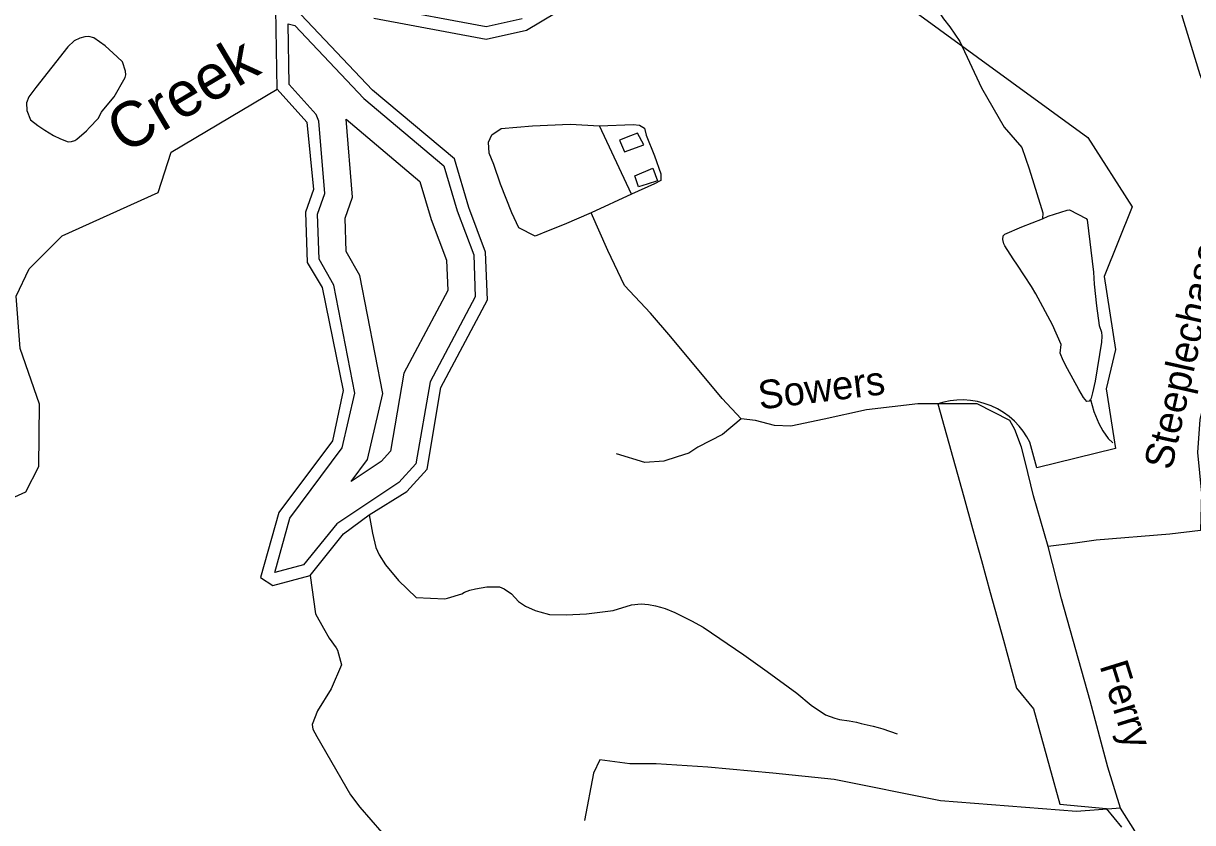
# Model space of a CAD drawing. Extents: x 1473865 to 1648260, y 639067 to 773536.
# Drawn here: x 1575103 to 1578991, y 715019 to 717676 of the extents above; entities that cross this region are included whole.
import ezdxf

# ---------------------------------------------------------------- set-up
doc = ezdxf.new("R2010")
doc.units = 0
for name, color, linetype in [('Exist Boundary Political City Limit New', 7, 'Continuous'), ('Exist Hydrographic Buffer Line', 7, 'Continuous'), ('Exist Hydrographic Creek Single Shore', 7, 'Continuous'), ('Exist Hydrographic Creek Single Shore Label', 7, 'Continuous'), ('Exist Hydrographic Lake Shore', 7, 'Continuous'), ('Exist Hydrographic Misc Water Feature', 7, 'Continuous'), ('Exist Road Non-System Type 51', 7, 'Continuous'), ('Exist Road Non-System Type 51 Label', 7, 'Continuous'), ('Map Preparation Boundary City Limit Buffer Line', 7, 'Continuous')]:
    doc.layers.add(name, color=color, linetype=linetype)

msp = doc.modelspace()

# ---------------------------------------------------------------- linework, layer by layer
at = {"layer": 'Exist Boundary Political City Limit New'}
msp.add_lwpolyline([(1578022.6, 717748.2), (1578641.9, 717297.2), (1578790.4, 717065.9), (1578696.6, 716834.1), (1578734.9, 716592.1), (1578703.9, 716460.7), (1578734.4, 716263.1), (1578472.9, 716198.9), (1578449.8, 716283.2), (1578439.6, 716301.7), (1578427.8, 716319.8), (1578413.9, 716337.1), (1578398.4, 716353.6), (1578381, 716368.8), (1578362.1, 716382.5), (1578341.9, 716394.6), (1578320.5, 716404.7), (1578298.2, 716412.8), (1578275.5, 716418.8), (1578252.5, 716422.6), (1578229.5, 716424.2), (1578206.9, 716423.8), (1578184.8, 716421.3), (1578163.5, 716417.1), (1578143.2, 716411.3), (1578229.9, 716102.1), (1578259.1, 715996.1), (1578288.4, 715890.1), (1578317.8, 715784), (1578361.6, 715625), (1578405.6, 715465.9), (1578461.9, 715396.8), (1578515.1, 715203.9), (1578549.4, 715080.2), (1578702.9, 715065.3), (1578754.4, 715003.9)], dxfattribs=at)
at = {"layer": 'Exist Hydrographic Buffer Line'}
for points in [[(1576761.3, 717691.8), (1576641.5, 717664.9), (1576284.5, 717731.7)], [(1575984, 717674.9), (1576005.7, 717669), (1576235.3, 717427), (1576501.3, 717202.9), (1576545.8, 717052.6), (1576600.5, 716907.1), (1576605.8, 716766.7), (1576455.8, 716483.9), (1576408.7, 716211.9), (1576351.9, 716150), (1576146, 716012.6), (1576034.2, 715875.7), (1575939.2, 715850.1), (1575988.7, 716031.3), (1576163.2, 716264.7), (1576205.3, 716447.1), (1576135.5, 716806.1), (1576086.8, 716892.7), (1576081.5, 717042.3), (1576105.9, 717110.1), (1576086, 717351.2), (1576076.9, 717373), (1575986.9, 717473.1), (1575984, 717674.9)], [(1576176.5, 717357.8), (1576422, 717151), (1576459.7, 717023.7), (1576510.3, 716889), (1576514.2, 716787.6), (1576368.8, 716513.6), (1576323.9, 716253.6), (1576292.5, 716219.5), (1576193, 716153.1), (1576247.3, 716225.7), (1576298.1, 716445.4), (1576221.8, 716837.8), (1576176.7, 716917.9), (1576172.8, 717028.1), (1576197.9, 717097.9), (1576176.5, 717357.8)]]:
    msp.add_lwpolyline(points, dxfattribs=at)
at = {"layer": 'Exist Hydrographic Creek Single Shore'}
for points in [[(1575551.2, 717114.4), (1575594.2, 717248.1), (1575947.2, 717457.6)], [(1572648.2, 714130.2), (1572849.1, 714191.8), (1573024.5, 714344.1), (1573156.7, 714462.2), (1573354.8, 714787.1), (1573507.6, 715082.9), (1573625.4, 715419.1), (1573710.6, 715565.1), (1573913.1, 715696.7), (1574129.7, 715740.7), (1574456.1, 715820.3), (1575111.2, 716118.9), (1575154.2, 716203.3), (1575157.2, 716410.1), (1575093.2, 716595.2), (1575079.2, 716769.5), (1575122.2, 716860.4), (1575232.2, 716969.8), (1575551.2, 717114.4)]]:
    msp.add_lwpolyline(points, dxfattribs=at)
at = {"layer": 'Exist Hydrographic Lake Shore'}
msp.add_line((1575947.2, 717457.6), (1575943.2, 717723.6), dxfattribs=at)
for points in [[(1575947.2, 717457.6), (1576046.2, 717347.3), (1576068.2, 717123.6), (1576041.2, 717048.6), (1576047.2, 716881.2), (1576096.2, 716798.1), (1576166.2, 716455.3), (1576131.2, 716288.6), (1575952.2, 716049.3), (1575891.2, 715834), (1575932.2, 715806.8), (1576057.2, 715840.4), (1576168.2, 715979.3), (1576253.5, 716041.6), (1576378.2, 716119.5), (1576446.2, 716193.6), (1576491.2, 716465.2), (1576646.2, 716757.5), (1576640.2, 716915.1), (1576584.3, 717064), (1576536.2, 717225.8), (1576264.2, 717454.5), (1576026.2, 717705.5), (1575943.2, 717723.6)], [(1576268.2, 717694), (1576642.2, 717624.1), (1576776.2, 717654.2), (1576927.2, 717743.1)]]:
    msp.add_lwpolyline(points, dxfattribs=at)
at = {"layer": 'Exist Hydrographic Misc Water Feature'}
msp.add_line((1575362.6, 717380.8), (1575365.8, 717384), dxfattribs=at)
for points in [[(1577903.7, 718005.6), (1577916.7, 718000.4), (1577958.3, 717976.6), (1577989.8, 717953), (1578013.3, 717928.7), (1578059.7, 717860.5), (1578098.3, 717789.9), (1578162.1, 717691), (1578183.6, 717664.3), (1578216.5, 717616.1), (1578289.3, 717461.9), (1578364.3, 717330.8), (1578423.1, 717263.1), (1578447.9, 717192.8), (1578488.5, 717060.7), (1578492.4, 717045.9), (1578492, 717026.2)], [(1575365.8, 717384), (1575405.6, 717431.6), (1575441.6, 717496.5), (1575444.1, 717505.5), (1575442.6, 717517.8), (1575432.4, 717548.4), (1575415.5, 717565.2), (1575375.6, 717601.2), (1575356.4, 717614.8), (1575337.1, 717628.3), (1575321.2, 717632.7), (1575307.3, 717631.4), (1575291, 717627.6), (1575272.3, 717618.1), (1575251.2, 717598.8), (1575145.1, 717463.1), (1575134.3, 717449.4), (1575121.3, 717432.4), (1575114.1, 717412.1), (1575114.7, 717386.6), (1575126.8, 717356), (1575151.8, 717336.6), (1575174.8, 717321.4), (1575203.9, 717303.6), (1575227.2, 717292.4), (1575252.7, 717282.9), (1575262.9, 717283.5), (1575274.9, 717287.4), (1575281.2, 717291.4), (1575312.8, 717318.6), (1575323.6, 717329.9), (1575351.5, 717360.5), (1575362.6, 717380.8)], [(1577122.4, 717302.5), (1577085.6, 717288.5), (1577101.4, 717248.8), (1577166.7, 717272.1), (1577144.9, 717311.1), (1577122.4, 717302.5)], [(1577177.4, 717142.2), (1577148.5, 717133), (1577136.5, 717169.3), (1577196.3, 717194.4), (1577211.9, 717153), (1577177.4, 717142.2)], [(1578492, 717026.2), (1578510.5, 717034.8), (1578573.8, 717055.7), (1578582, 717056.4), (1578636.4, 717027.4), (1578640.2, 717023.2), (1578661.8, 716848.8), (1578663.6, 716809.4)], [(1578650.9, 716425.6), (1578646.9, 716419.9), (1578638.6, 716418.5), (1578627.6, 716432.6), (1578612.9, 716458.3), (1578575, 716528.1), (1578560.6, 716555.4), (1578550.2, 716579.4), (1578553.7, 716608.9), (1578525.4, 716673.5), (1578469.4, 716777.2), (1578454.7, 716801.3), (1578409, 716872.8), (1578394.3, 716893.6), (1578366.6, 716936.8), (1578363.1, 716943.4), (1578359.8, 716957.5), (1578360.5, 716969.8), (1578362.8, 716972.2), (1578367, 716975.4), (1578422.5, 716999.7), (1578492, 717026.2)], [(1578663.6, 716809.4), (1578671.5, 716737), (1578679.7, 716672), (1578688.4, 716649.6), (1578689.4, 716635.7), (1578688.4, 716616), (1578666.9, 716486.8), (1578658.5, 716447.6), (1578653.4, 716429.6), (1578650.9, 716425.6)], [(1578650.9, 716425.6), (1578662, 716386), (1578679, 716346.2), (1578692.7, 716321.3), (1578710, 716296.3), (1578725.7, 716281.3)], [(1576253.5, 716041.6), (1576264, 715981.5), (1576274.9, 715933.7), (1576286.5, 715908.8), (1576307.6, 715876.3), (1576350.6, 715823.8), (1576409.4, 715766.8), (1576504.5, 715762.4), (1576513.4, 715764.7), (1576560.7, 715779.4), (1576570, 715784.9), (1576588, 715791.9), (1576606.1, 715795.7), (1576644.4, 715803.1), (1576686.3, 715802.2), (1576702.2, 715796.2), (1576725.7, 715779.3), (1576749.3, 715754.2), (1576773, 715738.1), (1576804.7, 715723.5), (1576820.6, 715719.1), (1576852.4, 715710.3), (1576908.3, 715709.1), (1576975.5, 715712.7), (1577064.4, 715724), (1577125.3, 715743.3), (1577157.4, 715745.9), (1577181.4, 715743.8), (1577205.3, 715739.2), (1577221.2, 715734.8), (1577237, 715730.4), (1577268.8, 715717.4), (1577324.3, 715690.1), (1577363.9, 715668.7), (1577499, 715576.6), (1577576.6, 715520.8), (1577675.1, 715449.1), (1577722.3, 715409.5), (1577769.7, 715377.4), (1577801.4, 715366.1), (1577817.3, 715361.7), (1577849.2, 715357), (1577873.2, 715352.3), (1577889.1, 715348.7), (1577928.9, 715338.9), (1577944.8, 715334.5), (1577960.8, 715330), (1578008.4, 715313.5)], [(1576057.2, 715840.4), (1576074.1, 715712.9), (1576101.1, 715664.7), (1576120.3, 715632.3), (1576143.6, 715599.8), (1576147.4, 715591.6), (1576161.3, 715543.7), (1576126.7, 715464), (1576081.2, 715390.2), (1576064, 715345.4), (1576065.8, 715329.8), (1576079.2, 715304.9), (1576191, 715110.6), (1576222.1, 715069.8), (1576331.4, 714943.7)]]:
    msp.add_lwpolyline(points, dxfattribs=at)
at = {"layer": 'Exist Road Non-System Type 51'}
for p, q in [((1577125.4, 717108.1), (1577018.9, 717335.5)), ((1577125.4, 717108.1), (1576991.6, 717045.9)), ((1578383.2, 716356), (1578274.2, 716411.1))]:
    msp.add_line(p, q, dxfattribs=at)
for points in [[(1578949.7, 717719.9), (1579015.1, 717506.3), (1579091.4, 717308.7), (1579120.4, 717206), (1579138.8, 717052.5), (1579144, 716947.1), (1579141.4, 716862.8), (1579128.2, 716770.5), (1579083.5, 716620.4), (1579041.4, 716470.2), (1579015, 716359.5), (1579007.1, 716248.9), (1579020.3, 716114.5), (1579016.9, 715989.7)], [(1576991.6, 717045.9), (1576901, 717008), (1576848.4, 716986.9), (1576804.6, 716968.8), (1576750.5, 716996.2), (1576727.3, 717046.8), (1576689.4, 717141.7), (1576667.3, 717207), (1576651.8, 717245.2), (1576649.5, 717281.8), (1576661.1, 717306), (1576691.6, 717327.1), (1576795.9, 717335.5), (1576921.2, 717340.8), (1577018.9, 717335.5)], [(1577018.9, 717335.5), (1577131.1, 717340.6), (1577152.1, 717338), (1577168.1, 717327.7), (1577173.8, 717305), (1577201.2, 717235.6), (1577223.3, 717175.6), (1577223.3, 717153.4), (1577202.2, 717142.9), (1577125.4, 717108.1)], [(1577489.7, 716361.2), (1577427.2, 716428.6), (1577256.5, 716633.7), (1577188.6, 716712.4), (1577102.1, 716804.2), (1577046.4, 716921.1), (1576991.6, 717045.9)], [(1578274.2, 716411.1), (1578077.7, 716411.1), (1577906.7, 716391.5), (1577765.6, 716360), (1577654.5, 716336.9), (1577600.6, 716339.2), (1577537.6, 716355.5), (1577489.7, 716361.2)], [(1577489.7, 716361.2), (1577427.5, 716309.6), (1577346, 716267.2), (1577315.8, 716247.4), (1577276.9, 716234.8), (1577232.7, 716220), (1577169.8, 716216.3), (1577075.9, 716245)], [(1578510.1, 715936.6), (1578461.6, 716105.8), (1578433.9, 716219.5), (1578421.4, 716266.6), (1578399.3, 716326.3), (1578383.2, 716356)], [(1579016.9, 715989.7), (1578914.8, 715978.3), (1578670.7, 715958), (1578600.2, 715947.7), (1578510.1, 715936.6)], [(1578751.5, 715066.5), (1578708.5, 715203.3), (1578650.3, 715424.1), (1578554.5, 715762.8), (1578510.1, 715936.6)], [(1578751.5, 715066.5), (1578604.6, 715055.4), (1578153, 715091.4), (1577799.2, 715162.1), (1577595.3, 715183.4), (1577379.2, 715203), (1577207.3, 715214), (1577119.3, 715214.6), (1577020.4, 715227.4), (1576998.5, 715183.5), (1576969.2, 715026.1)], [(1578870.7, 714854.3), (1578833.3, 714912.6), (1578798.4, 714991.2), (1578751.5, 715066.5)]]:
    msp.add_lwpolyline(points, dxfattribs=at)
at = {"layer": 'Map Preparation Boundary City Limit Buffer Line'}
msp.add_lwpolyline([(1578022.6, 717748.2), (1578641.9, 717297.2), (1578790.4, 717065.9), (1578696.6, 716834.1), (1578734.9, 716592.1), (1578703.9, 716460.7), (1578734.4, 716263.1), (1578472.9, 716198.9), (1578449.8, 716283.2), (1578439.6, 716301.7), (1578427.8, 716319.8), (1578413.9, 716337.1), (1578398.4, 716353.6), (1578381, 716368.8), (1578362.1, 716382.5), (1578341.9, 716394.6), (1578320.5, 716404.7), (1578298.2, 716412.8), (1578275.5, 716418.8), (1578252.5, 716422.6), (1578229.5, 716424.2), (1578206.9, 716423.8), (1578184.8, 716421.3), (1578163.5, 716417.1), (1578143.2, 716411.3), (1578229.9, 716102.1), (1578259.1, 715996.1), (1578288.4, 715890.1), (1578317.8, 715784), (1578361.6, 715625), (1578405.6, 715465.9), (1578461.9, 715396.8), (1578515.1, 715203.9), (1578549.4, 715080.2), (1578702.9, 715065.3), (1578754.4, 715003.9)], dxfattribs=at)

# ---------------------------------------------------------------- texts
at = {"layer": 'Exist Hydrographic Creek Single Shore Label'}
msp.add_text('Creek', height=150, rotation=30.6902, dxfattribs=at).set_placement((1575439.6, 717239.8))
at = {"layer": 'Exist Road Non-System Type 51 Label'}
for s, rotation, p in [('Steeplechase', 77.3093, (1578920.6, 716187.7)), ('Sowers', 7.0296, (1577551.9, 716392)), ('Ferry', 287.3376, (1578680.8, 715540.5))]:
    msp.add_text(s, height=95, rotation=rotation, dxfattribs=at).set_placement(p)

doc.saveas('drawing.dxf')
